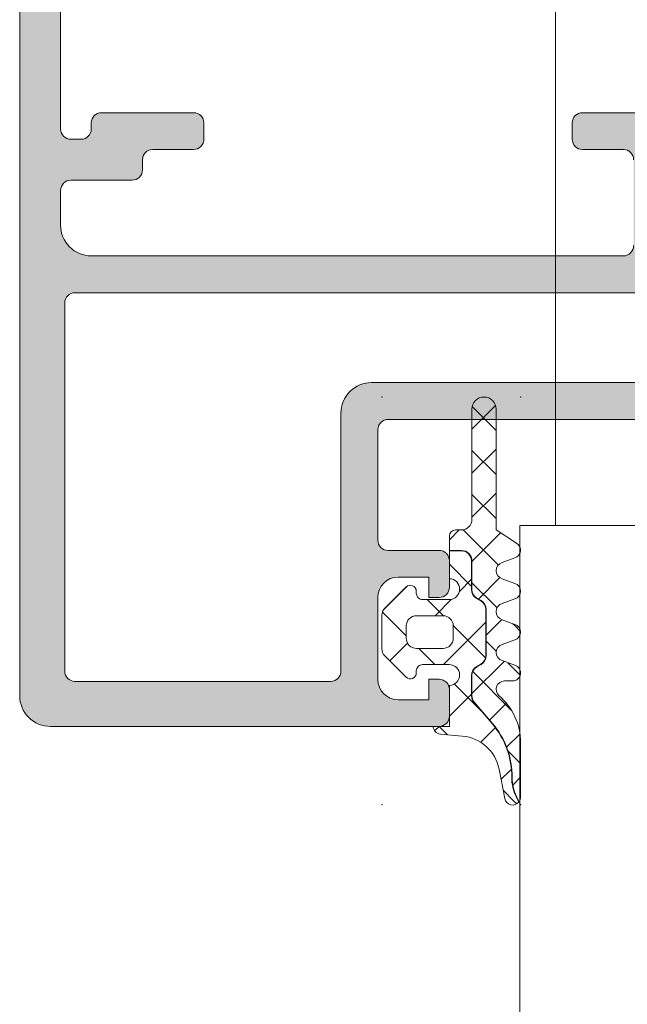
# Model space of a CAD drawing. Header units: millimetres. Extents: x 213386 to 506888, y 183055 to 450952.
# Tile 439 of 656: x 399519 to 399549, y 302096 to 302144. Entities that reach past the tile are written whole.
import ezdxf

# ---------------------------------------------------------------- set-up
doc = ezdxf.new("R2010")
doc.units = ezdxf.units.MM
doc.layers.add('FASÁDA DETAILNÍ', color=255, linetype='Continuous', lineweight=0)

msp = doc.modelspace()

# ---------------------------------------------------------------- hatches: boundary and pattern name
at = {"layer": 'FASÁDA DETAILNÍ'}
h = msp.add_hatch(color=256, dxfattribs=at)
edge = h.paths.add_edge_path(flags=16)
edge.add_ellipse((399522.156, 302129.916), major_axis=(-0.5, 0), ratio=1, start_angle=-90.003, end_angle=0.003)
edge.add_line((399521.656, 302129.916), (399521.656, 302111.916))
edge.add_ellipse((399522.156, 302111.916), major_axis=(-0.5, 0), ratio=1, start_angle=-0.003, end_angle=90.003)
edge.add_line((399522.156, 302111.416), (399534.656, 302111.416))
edge.add_ellipse((399534.656, 302111.916), major_axis=(-0.5, 0), ratio=1, start_angle=90.0025, end_angle=179.9975)
edge.add_line((399535.156, 302111.916), (399535.156, 302124.519))
edge.add_ellipse((399536.656, 302124.519), major_axis=(-1.5, 0), ratio=1, start_angle=-90, end_angle=0, ccw=False)
edge.add_line((399536.656, 302126.019), (399549.656, 302126.019))
edge.add_ellipse((399549.656, 302126.519), major_axis=(-0.5, 0), ratio=1, start_angle=90, end_angle=180)
edge.add_line((399550.156, 302126.519), (399550.156, 302129.916))
edge.add_ellipse((399549.656, 302129.916), major_axis=(-0.5, 0), ratio=1, start_angle=180, end_angle=270)
edge.add_line((399549.656, 302130.416), (399522.156, 302130.416))
edge = h.paths.add_edge_path()
edge.add_line((399520.956, 302159.216), (399523.956, 302159.216))
edge.add_line((399523.956, 302159.216), (399523.956, 302157.216))
edge.add_arc((399523.456, 302157.216), 0.5, -90.003, 0.003, ccw=False)
edge.add_line((399523.456, 302156.716), (399522.956, 302156.716))
edge.add_line((399522.956, 302156.716), (399522.956, 302157.716))
edge.add_line((399522.956, 302157.716), (399521.956, 302157.716))
edge.add_arc((399521.956, 302156.716), 1, 90.0037, 179.9963)
edge.add_line((399520.956, 302156.716), (399520.956, 302152.716))
edge.add_arc((399521.956, 302152.716), 1, 180.0017, 269.9983)
edge.add_line((399521.956, 302151.716), (399522.956, 302151.716))
edge.add_line((399522.956, 302151.716), (399522.956, 302152.716))
edge.add_line((399522.956, 302152.716), (399523.456, 302152.716))
edge.add_arc((399523.456, 302152.216), 0.5, 0.0006, 89.9994, ccw=False)
edge.add_line((399523.956, 302152.216), (399523.956, 302149.416))
edge.add_arc((399523.456, 302149.416), 0.5, -180, 0, ccw=False)
edge.add_line((399522.956, 302149.416), (399522.956, 302149.716))
edge.add_arc((399522.456, 302149.716), 0.5, 0.0012, 89.9988)
edge.add_line((399522.456, 302150.216), (399521.956, 302150.216))
edge.add_arc((399521.956, 302149.716), 0.5, 90.0078, 179.9922)
edge.add_line((399521.456, 302149.716), (399521.456, 302138.416))
edge.add_arc((399521.956, 302138.416), 0.5, 180.0025, 269.9975)
edge.add_line((399521.956, 302137.916), (399522.456, 302137.916))
edge.add_arc((399522.456, 302138.416), 0.5, 269.9928, 360.0072)
edge.add_line((399522.956, 302138.416), (399522.956, 302138.716))
edge.add_arc((399523.456, 302138.716), 0.5, 90.0072, 179.9928, ccw=False)
edge.add_line((399523.456, 302139.216), (399527.956, 302139.216))
edge.add_arc((399527.956, 302138.716), 0.5, 0.0006, 89.9994, ccw=False)
edge.add_line((399528.456, 302138.716), (399528.456, 302137.916))
edge.add_arc((399527.956, 302137.916), 0.5, -90.003, 0.003, ccw=False)
edge.add_line((399527.956, 302137.416), (399525.956, 302137.416))
edge.add_arc((399525.956, 302136.916), 0.5, 90.0078, 179.9922)
edge.add_line((399525.456, 302136.916), (399525.456, 302136.416))
edge.add_arc((399524.956, 302136.416), 0.5, -90.0072, 0.0072, ccw=False)
edge.add_line((399524.956, 302135.916), (399521.956, 302135.916))
edge.add_arc((399521.956, 302135.416), 0.5, 90.0063, 179.9937)
edge.add_line((399521.456, 302135.416), (399521.456, 302133.716))
edge.add_arc((399522.956, 302133.716), 1.5, 179.9988, 270.0012)
edge.add_line((399522.956, 302132.216), (399548.956, 302132.216))
edge.add_arc((399548.956, 302132.716), 0.5, 269.9976, 360.0024)
edge.add_line((399549.456, 302132.716), (399549.456, 302136.916))
edge.add_arc((399548.956, 302136.916), 0.5, 0.0006, 89.9994)
edge.add_line((399548.956, 302137.416), (399546.956, 302137.416))
edge.add_arc((399546.956, 302137.916), 0.5, 180.0025, 269.9975, ccw=False)
edge.add_line((399546.456, 302137.916), (399546.456, 302138.716))
edge.add_arc((399546.956, 302138.716), 0.5, 90.006, 179.994, ccw=False)
edge.add_line((399546.956, 302139.216), (399551.956, 302139.216))
edge.add_line((399551.956, 302139.216), (399552.714, 302138.999))
edge.add_arc((399552.797, 302139.287), 0.3, 254, 322.0952)
edge.add_arc((399553.27, 302138.919), 0.3, 90, 142.0953, ccw=False)
edge.add_line((399553.27, 302139.219), (399555.334, 302139.219))
edge.add_arc((399555.334, 302138.819), 0.4, -21.9738, 90.0001, ccw=False)
edge.add_line((399555.705, 302138.669), (399554.889, 302136.646))
edge.add_arc((399554.704, 302136.721), 0.2, 245.8589, 338.0261, ccw=False)
edge.add_line((399554.622, 302136.538), (399552.238, 302137.606))
edge.add_arc((399552.156, 302137.424), 0.2, 65.859, 180.8199)
edge.add_line((399551.956, 302137.421), (399551.956, 302126.117))
edge.add_arc((399552.148, 302126.109), 0.192, 177.4778, 271.0445)
edge.add_line((399552.151, 302125.917), (399552.572, 302125.917))
edge.add_line((399552.572, 302125.917), (399555.037, 302127.349))
edge.add_arc((399555.188, 302127.089), 0.3, 16, 120.1792, ccw=False)
edge.add_line((399555.477, 302127.172), (399555.905, 302125.68))
edge.add_line((399555.905, 302125.68), (399556.403, 302124.817))
edge.add_arc((399556.057, 302124.617), 0.4, -90, 30, ccw=False)
edge.add_line((399556.057, 302124.217), (399551.949, 302124.217))
edge.add_line((399551.949, 302124.217), (399537.457, 302124.219))
edge.add_arc((399537.456, 302123.719), 0.5, 89.9796, 180)
edge.add_line((399536.956, 302123.719), (399536.956, 302118.316))
edge.add_arc((399537.456, 302118.316), 0.5, 180, 270)
edge.add_line((399537.456, 302117.816), (399539.956, 302117.816))
edge.add_arc((399539.956, 302117.316), 0.5, 0, 90, ccw=False)
edge.add_line((399540.456, 302117.316), (399540.456, 302116.016))
edge.add_arc((399539.956, 302116.016), 0.5, -90.0024, 0.0024, ccw=False)
edge.add_line((399539.956, 302115.516), (399539.456, 302115.516))
edge.add_line((399539.456, 302115.516), (399539.456, 302116.516))
edge.add_line((399539.456, 302116.516), (399537.956, 302116.516))
edge.add_arc((399537.956, 302115.516), 1, 90.0018, 179.9982)
edge.add_line((399536.956, 302115.516), (399536.956, 302111.516))
edge.add_arc((399537.956, 302111.516), 1, 180.004, 269.996)
edge.add_line((399537.956, 302110.516), (399539.456, 302110.516))
edge.add_line((399539.456, 302110.516), (399539.456, 302111.516))
edge.add_line((399539.456, 302111.516), (399539.956, 302111.516))
edge.add_arc((399539.956, 302111.016), 0.5, -0.003, 90.003, ccw=False)
edge.add_line((399540.456, 302111.016), (399540.456, 302109.716))
edge.add_arc((399539.956, 302109.716), 0.5, 270.0006, 359.9994, ccw=False)
edge.add_line((399539.956, 302109.216), (399520.956, 302109.216))
edge.add_arc((399520.956, 302110.716), 1.5, 179.9989, 270.0011, ccw=False)
edge.add_line((399519.456, 302110.716), (399519.456, 302157.716))
edge.add_arc((399520.956, 302157.716), 1.5, 90.0023, 179.9977, ccw=False)
h = msp.add_hatch(dxfattribs=at)
h.set_pattern_fill('ANSI37', color=256, scale=0.48, angle=180, style=0)
h.set_pattern_definition([(225, (399539.9563, 302109.2163), (1.07763, -1.07763), []), (315, (399539.9563, 302109.2163), (1.07763, 1.07763), [])])
edge = h.paths.add_edge_path()
edge.add_line((399543.04, 302116.43), (399543.647, 302116.203))
edge.add_arc((399543.546, 302115.826), 0.39, 284.9294, 435.0706, ccw=False)
edge.add_line((399543.647, 302115.45), (399543.04, 302115.222))
edge.add_arc((399543.146, 302114.826), 0.41, 105.0676, 254.9324)
edge.add_line((399543.04, 302114.43), (399543.647, 302114.203))
edge.add_arc((399543.546, 302113.826), 0.39, 284.9292, 435.0708, ccw=False)
edge.add_line((399543.647, 302113.45), (399543.04, 302113.222))
edge.add_arc((399543.146, 302112.826), 0.41, 105.0674, 254.9326)
edge.add_line((399543.04, 302112.43), (399543.647, 302112.203))
edge.add_arc((399543.546, 302111.826), 0.39, 270, 435.0707, ccw=False)
edge.add_line((399543.546, 302111.436), (399543.146, 302111.436))
edge.add_arc((399543.146, 302111.026), 0.41, 90, 229.6801)
edge.add_arc((399540.946, 302108.434), 2.99, 359.9987, 409.6801, ccw=False)
edge.add_line((399543.936, 302108.434), (399543.936, 302105.762))
edge.add_arc((399543.546, 302105.762), 0.39, 324.3594, 360.0819, ccw=False)
edge.add_line((399543.863, 302105.534), (399543.734, 302105.793))
edge.add_arc((399545.512, 302106.685), 1.99, 179.3811, 206.6548, ccw=False)
edge.add_arc((399539.509, 302106.75), 4.014, 359.3811, 400.6412)
edge.add_line((399542.554, 302109.364), (399541.674, 302110.391))
edge.add_arc((399542.042, 302110.707), 0.486, 180, 220.6412, ccw=False)
edge.add_line((399541.556, 302110.707), (399541.556, 302111.705))
edge.add_arc((399542.046, 302111.705), 0.49, 120, 180, ccw=False)
edge.add_line((399541.801, 302112.129), (399542.001, 302112.245))
edge.add_arc((399541.746, 302112.686), 0.51, 300, 360)
edge.add_line((399542.256, 302112.686), (399542.256, 302114.923))
edge.add_arc((399541.746, 302114.923), 0.51, 360, 420)
edge.add_line((399542.001, 302115.365), (399541.801, 302115.48))
edge.add_arc((399542.046, 302115.905), 0.49, 180, 240, ccw=False)
edge.add_line((399541.556, 302115.905), (399541.556, 302117.305))
edge.add_arc((399541.046, 302117.305), 0.51, 360, 450)
edge.add_line((399541.046, 302117.815), (399540.456, 302117.815))
edge.add_line((399540.456, 302117.815), (399540.456, 302118.526))
edge.add_arc((399540.746, 302118.526), 0.29, 90, 179.9999, ccw=False)
edge.add_line((399540.746, 302118.816), (399541.046, 302118.816))
edge.add_arc((399541.046, 302119.326), 0.51, 269.9796, 360.0243)
edge.add_line((399541.556, 302119.326), (399541.556, 302124.726))
edge.add_arc((399542.146, 302124.726), 0.59, 0, 179.9997, ccw=False)
edge.add_line((399542.736, 302124.726), (399542.736, 302118.821))
edge.add_line((399542.736, 302118.821), (399543.741, 302118.164))
edge.add_arc((399543.546, 302117.826), 0.39, 284.9298, 420.0406, ccw=False)
edge.add_line((399543.647, 302117.45), (399543.04, 302117.222))
edge.add_arc((399543.146, 302116.826), 0.41, 105.0676, 254.9324)
h = msp.add_hatch(dxfattribs=at)
h.set_pattern_fill('ANSI37', color=256, scale=0.625, angle=180, style=0)
h.set_pattern_definition([(225, (399539.9563, 302109.2163), (1.40317, -1.40317), []), (315, (399539.9563, 302109.2163), (1.40317, 1.40317), [])])
edge = h.paths.add_edge_path()
edge.add_arc((399538.546, 302115.826), 0.29, 0.0005, 135.0024, ccw=False)
edge.add_line((399538.836, 302115.826), (399538.836, 302115.726))
edge.add_arc((399539.146, 302115.726), 0.31, 180, 270)
edge.add_line((399539.146, 302115.416), (399540.446, 302115.416))
edge.add_arc((399540.446, 302115.926), 0.51, 270, 448.8765)
edge.add_line((399540.456, 302116.436), (399540.456, 302117.795))
edge.add_line((399540.456, 302117.795), (399541.046, 302117.795))
edge.add_arc((399541.046, 302117.305), 0.49, 360, 450, ccw=False)
edge.add_line((399541.536, 302117.305), (399541.536, 302115.905))
edge.add_arc((399542.046, 302115.905), 0.51, 180, 240)
edge.add_line((399541.791, 302115.463), (399541.991, 302115.348))
edge.add_arc((399541.746, 302114.923), 0.49, 360, 420, ccw=False)
edge.add_line((399542.236, 302114.923), (399542.236, 302112.686))
edge.add_arc((399541.746, 302112.686), 0.49, 300, 360, ccw=False)
edge.add_line((399541.991, 302112.262), (399541.791, 302112.146))
edge.add_arc((399542.046, 302111.705), 0.51, 120, 180)
edge.add_line((399541.536, 302111.705), (399541.536, 302110.707))
edge.add_arc((399542.042, 302110.707), 0.506, 180, 220.6412)
edge.add_line((399541.658, 302110.378), (399542.539, 302109.351))
edge.add_arc((399539.509, 302106.75), 3.994, 359.3811, 400.6412, ccw=False)
edge.add_arc((399545.512, 302106.685), 2.01, 179.3811, 206.6548)
edge.add_line((399543.716, 302105.784), (399543.85, 302105.517))
edge.add_arc((399543.546, 302105.762), 0.39, 191.0106, 321.088, ccw=False)
edge.add_line((399543.163, 302105.687), (399542.884, 302107.125))
edge.add_arc((399540.911, 302106.742), 2.01, 371.0025, 445.0048)
edge.add_line((399541.086, 302108.744), (399540.013, 302108.838))
edge.add_arc((399540.046, 302109.226), 0.39, 181.4699, 265.084, ccw=False)
edge.add_line((399539.656, 302109.216), (399540.456, 302109.216))
edge.add_line((399540.456, 302109.216), (399540.456, 302111.216))
edge.add_arc((399540.446, 302111.726), 0.51, 271.1235, 450)
edge.add_line((399540.446, 302112.236), (399539.146, 302112.236))
edge.add_arc((399539.146, 302111.926), 0.31, 90, 180)
edge.add_line((399538.836, 302111.926), (399538.836, 302111.826))
edge.add_arc((399538.546, 302111.826), 0.29, 225.0033, 359.9944, ccw=False)
edge.add_line((399538.341, 302111.621), (399537.3, 302112.662))
edge.add_arc((399537.646, 302113.008), 0.49, 180, 225.0202, ccw=False)
edge.add_line((399537.156, 302113.008), (399537.156, 302114.644))
edge.add_arc((399537.646, 302114.644), 0.49, 134.9723, 180, ccw=False)
edge.add_line((399537.3, 302114.991), (399538.341, 302116.031))
edge = h.paths.add_edge_path()
edge.add_arc((399540.146, 302114.126), 0.5, 360, 450)
edge.add_line((399540.146, 302114.626), (399538.846, 302114.626))
edge.add_arc((399538.846, 302114.126), 0.5, 449.9979, 540.0021)
edge.add_line((399538.346, 302114.126), (399538.346, 302113.526))
edge.add_arc((399538.846, 302113.526), 0.5, 179.9979, 270.0021)
edge.add_line((399538.846, 302113.026), (399540.146, 302113.026))
edge.add_arc((399540.146, 302113.526), 0.5, 270, 360)
edge.add_line((399540.646, 302113.526), (399540.646, 302114.126))

# ---------------------------------------------------------------- linework, layer by layer
for p in [(399545.638, 307967.154), (399545.638, 307967.154), (399545.638, 303317.154)]:
    msp.add_line(p, (399545.638, 302119.042), dxfattribs=at)
for points in [[(399551.949, 302124.217), (399537.457, 302124.219), (399537.457, 302124.219, 0.414318), (399536.956, 302123.719), (399536.956, 302118.316), (399536.956, 302118.316, 0.414214), (399537.456, 302117.816), (399539.956, 302117.816), (399539.956, 302117.816, -0.414214), (399540.456, 302117.316), (399540.456, 302116.016), (399540.456, 302116.016, -0.414238), (399539.956, 302115.516), (399539.456, 302115.516), (399539.456, 302116.516), (399537.956, 302116.516), (399537.956, 302116.516, 0.414195), (399536.956, 302115.516), (399536.956, 302111.516), (399536.956, 302111.516, 0.414173), (399537.956, 302110.516), (399539.456, 302110.516), (399539.456, 302111.516), (399539.956, 302111.516), (399539.956, 302111.516, -0.414244), (399540.456, 302111.016), (399540.456, 302109.716), (399540.456, 302109.716, -0.414207), (399539.956, 302109.216), (399520.956, 302109.216), (399520.956, 302109.216, -0.414225), (399519.456, 302110.716), (399519.456, 302157.716)], [(399521.456, 302149.716), (399521.456, 302138.416), (399521.456, 302138.416, 0.414188), (399521.956, 302137.916), (399522.456, 302137.916), (399522.456, 302137.916, 0.414287), (399522.956, 302138.416), (399522.956, 302138.716), (399522.956, 302138.716, -0.41414), (399523.456, 302139.216), (399527.956, 302139.216), (399527.956, 302139.216, -0.414207), (399528.456, 302138.716), (399528.456, 302137.916), (399528.456, 302137.916, -0.414244), (399527.956, 302137.416), (399525.956, 302137.416), (399525.956, 302137.416, 0.414134), (399525.456, 302136.916), (399525.456, 302136.416), (399525.456, 302136.416, -0.414287), (399524.956, 302135.916), (399521.956, 302135.916), (399521.956, 302135.916, 0.414149), (399521.456, 302135.416), (399521.456, 302133.716), (399521.456, 302133.716, 0.414226), (399522.956, 302132.216), (399548.956, 302132.216), (399548.956, 302132.216, 0.414238), (399549.456, 302132.716)], [(399549.456, 302136.916, 0.414207), (399548.956, 302137.416), (399546.956, 302137.416), (399546.956, 302137.416, -0.414188), (399546.456, 302137.916), (399546.456, 302138.716), (399546.456, 302138.716, -0.414152), (399546.956, 302139.216), (399551.956, 302139.216)]]:
    msp.add_lwpolyline(points, format="xyb", dxfattribs=at)
at = {"layer": 'FASÁDA DETAILNÍ', "extrusion": (0, 0, -1)}
msp.add_lwpolyline([(-399522.156, 302130.416, -0.414244), (-399521.656, 302129.916), (-399521.656, 302111.916), (-399521.656, 302111.916, -0.414244), (-399522.156, 302111.416), (-399534.656, 302111.416), (-399534.656, 302111.416, -0.414188), (-399535.156, 302111.916), (-399535.156, 302124.519), (-399535.156, 302124.519, 0.414214), (-399536.656, 302126.019), (-399549.656, 302126.019), (-399549.656, 302126.019, -0.414214), (-399550.156, 302126.519), (-399550.156, 302129.916), (-399550.156, 302129.916, -0.414214), (-399549.656, 302130.416), (-399522.156, 302130.416)], format="xyb", close=True, dxfattribs=at)
at = {"layer": 'FASÁDA DETAILNÍ', "color": 7}
for points in [[(399543.04, 302116.43), (399543.647, 302116.203, -0.768307), (399543.647, 302115.45), (399543.04, 302115.222, 0.76639), (399543.04, 302114.43), (399543.647, 302114.203, -0.76831), (399543.647, 302113.45), (399543.04, 302113.222, 0.766393), (399543.04, 302112.43), (399543.647, 302112.203, -0.877522), (399543.546, 302111.436), (399543.146, 302111.436, 0.698129), (399542.881, 302110.714, -0.220237), (399543.936, 302108.434), (399543.936, 302105.762, -0.157143), (399543.863, 302105.534), (399543.734, 302105.793, -0.119569), (399543.522, 302106.707, 0.182001), (399542.554, 302109.364), (399541.674, 302110.391, -0.179213), (399541.556, 302110.707), (399541.556, 302111.705, -0.267949), (399541.801, 302112.129), (399542.001, 302112.245, 0.267949), (399542.256, 302112.686), (399542.256, 302114.923, 0.267949), (399542.001, 302115.365), (399541.801, 302115.48, -0.267949), (399541.556, 302115.905), (399541.556, 302117.305, 0.414214), (399541.046, 302117.815), (399540.456, 302117.815), (399540.456, 302118.526, -0.414213), (399540.746, 302118.816), (399541.046, 302118.816, 0.414442), (399541.556, 302119.326), (399541.556, 302124.726, -0.999997), (399542.736, 302124.726), (399542.736, 302118.821), (399543.741, 302118.164, -0.668878), (399543.647, 302117.45), (399543.04, 302117.222, 0.76639), (399543.04, 302116.43)], [(399538.341, 302116.031, -0.668191), (399538.836, 302115.826), (399538.836, 302115.726, 0.414214), (399539.146, 302115.416), (399540.446, 302115.416, 0.990243), (399540.456, 302116.436), (399540.456, 302117.795), (399541.046, 302117.795, -0.414214), (399541.536, 302117.305), (399541.536, 302115.905, 0.267949), (399541.791, 302115.463), (399541.991, 302115.348, -0.267949), (399542.236, 302114.923), (399542.236, 302112.686, -0.267949), (399541.991, 302112.262), (399541.791, 302112.146, 0.267949), (399541.536, 302111.705), (399541.536, 302110.707, 0.179213), (399541.658, 302110.378), (399542.539, 302109.351, -0.182001), (399543.502, 302106.707, 0.119569), (399543.716, 302105.784), (399543.85, 302105.517, -0.637545), (399543.163, 302105.687), (399542.884, 302107.125, 0.334606), (399541.086, 302108.744), (399540.013, 302108.838, -0.381933), (399539.656, 302109.216), (399540.456, 302109.216), (399540.456, 302111.216, 0.990243), (399540.446, 302112.236), (399539.146, 302112.236, 0.414214), (399538.836, 302111.926), (399538.836, 302111.826, -0.668123), (399538.341, 302111.621), (399537.3, 302112.662, -0.199004), (399537.156, 302113.008), (399537.156, 302114.644, -0.199038), (399537.3, 302114.991), (399538.341, 302116.031)], [(399540.646, 302114.126, 0.414214), (399540.146, 302114.626), (399538.846, 302114.626, 0.414235), (399538.346, 302114.126), (399538.346, 302113.526, 0.414235), (399538.846, 302113.026), (399540.146, 302113.026, 0.414214), (399540.646, 302113.526), (399540.646, 302114.126)]]:
    msp.add_lwpolyline(points, format="xyb", close=True, dxfattribs=at)
at = {"layer": 'FASÁDA DETAILNÍ'}
msp.add_lwpolyline([(399587.892, 301731.351), (399587.892, 302119.042), (399543.892, 302119.042), (399543.892, 301731.351), (399543.892, 301650.38), (399587.892, 301650.38)], close=True, dxfattribs=at)
for p in [(399537.156, 302125.316), (399543.936, 302125.316), (399537.156, 302105.386), (399543.936, 302105.386)]:
    msp.add_point(p, dxfattribs=at)

doc.saveas('drawing.dxf')
